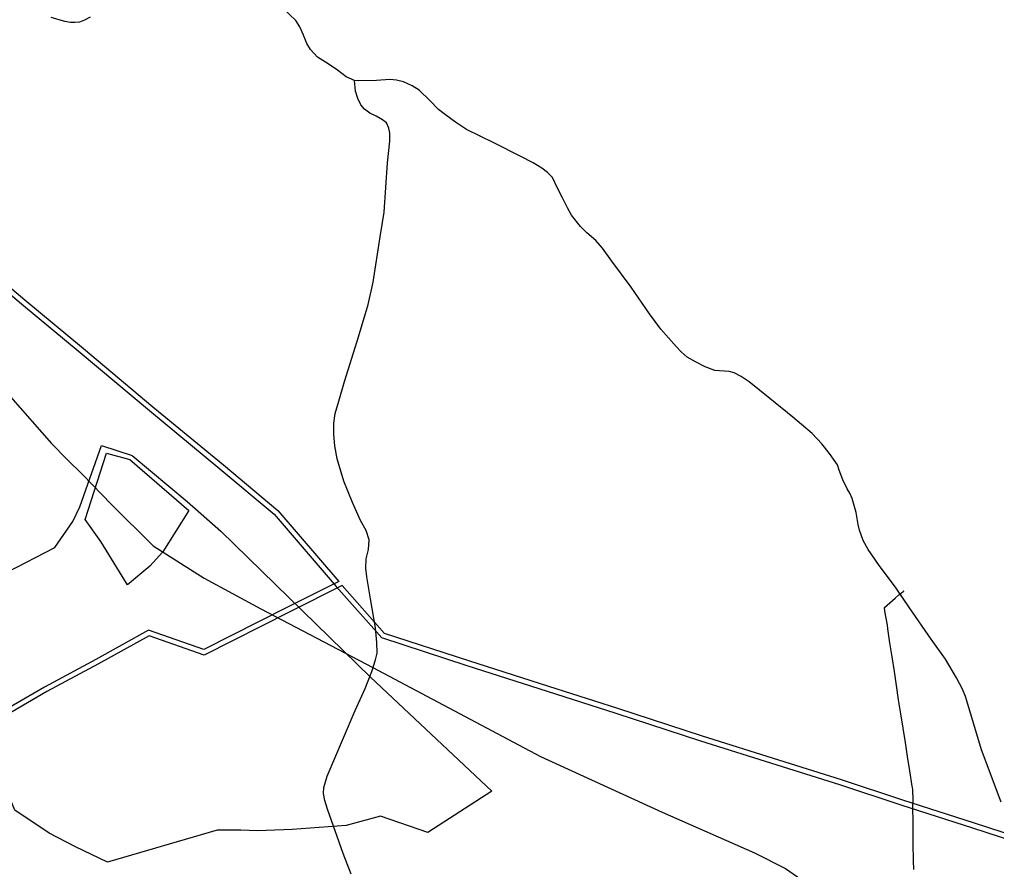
# Model space of a CAD drawing. Extents: x -789162 to -606354, y -1062736 to -945481.
# Drawn here: x -697741 to -694911, y -965223 to -962762 of the extents above; entities that cross this region are included whole.
import ezdxf

# ---------------------------------------------------------------- set-up
doc = ezdxf.new("R2010")
doc.units = 0
for name, color, linetype in [('_SIRSI VZTAHY_ELEKTRICKE VEDENI VN 110 kV S', 7, 'Continuous'), ('_SIRSI VZTAHY_OP vodnich zdroju II stupne', 7, 'Continuous'), ('_SIRSI VZTAHY_SILNICE I TRIDY_STAV', 7, 'Continuous'), ('_SIRSI VZTAHY_SILNICE III TRIDY_STAV', 7, 'Continuous'), ('_SIRSI VZTAHY_VTL PLYNOVOD', 7, 'Continuous')]:
    doc.layers.add(name, color=color, linetype=linetype)

msp = doc.modelspace()

# ---------------------------------------------------------------- linework, layer by layer
at = {"layer": '_SIRSI VZTAHY_ELEKTRICKE VEDENI VN 110 kV S'}
for points in [[(-700143, -962835.6), (-700143.1, -962835.6), (-700143.1, -962835.6), (-700143.1, -962835.4), (-700102.1, -962824.8), (-700029.9, -962818), (-699857.2, -962800.8), (-699630.9, -962778), (-699393.7, -962755), (-699179.4, -962733.8), (-698960.6, -962711.9), (-698759, -962691.8), (-698560.4, -962672.8), (-698426.7, -962839.2), (-698307.8, -962987.8), (-698194.8, -963130.6), (-698076.3, -963280.5), (-697901.3, -963425.9), (-697725.1, -963574), (-697555.3, -963714.2), (-697354.9, -963883.1), (-697150.6, -964051.6), (-696993.1, -964184), (-696816.6, -964389.3)], [(-698566.7, -962688.4), (-698438.2, -962848.9), (-698319.4, -962997.3), (-698206.6, -963139.9), (-698087.1, -963291), (-697910.8, -963437.5), (-697734.8, -963585.4), (-697564.9, -963725.7), (-697364.6, -963894.5), (-697160.4, -964063), (-697003.6, -964194.7), (-696823.7, -964403.8)], [(-696806.3, -964400.8), (-696958.2, -964477.2), (-697205.8, -964602.5), (-697365.9, -964546.1), (-697512.3, -964627.8), (-697661.8, -964708), (-697819.2, -964799.2)], [(-696816.6, -964389.3), (-696965, -964463.9), (-697207.2, -964586.1), (-697367.1, -964529.7), (-697519.5, -964614.6), (-697669, -964694.8), (-697819, -964782)], [(-694733.8, -965183.5), (-694979.9, -965103.5), (-695187.4, -965037.1), (-695364.6, -964978.1), (-695546.6, -964921.2), (-695767.4, -964851.2), (-696013, -964771.4), (-696212.2, -964707.3), (-696444.6, -964633.5), (-696691.9, -964552.6), (-696823.7, -964403.8)], [(-694729.3, -965169.2), (-694975.3, -965089.2), (-695182.8, -965022.8), (-695360, -964963.8), (-695542, -964907), (-695762.8, -964836.9), (-696008.4, -964757.1), (-696207.6, -964693), (-696439.8, -964619.3), (-696683.4, -964539.7), (-696806.3, -964400.8)]]:
    msp.add_lwpolyline(points, dxfattribs=at)
at = {"layer": '_SIRSI VZTAHY_OP vodnich zdroju II stupne'}
for points in [[(-697503.1, -963995), (-697414.3, -964024.6), (-697255.1, -964157.9), (-697157.8, -964243.6), (-696724.7, -964666.7), (-696373, -964996.1), (-696558.1, -965116.4), (-696695.1, -965068.3), (-696795, -965096), (-696951.6, -965107.2), (-697051.6, -965110.9), (-697099.7, -965109), (-697168.2, -965109), (-697486.5, -965201.5), (-697579, -965157.1), (-697654.9, -965118.3), (-697754.9, -965051.6), (-697956.6, -964568.8), (-697915.9, -964433.6), (-697638.3, -964291.1), (-697586.4, -964215.2), (-697566.1, -964172.7)], [(-697489.5, -964017.1), (-697421.6, -964035.8), (-697250.3, -964183.7), (-697326.3, -964303.6), (-697363.5, -964344.7), (-697428.6, -964398.9), (-697505, -964273.3), (-697550.4, -964209.9)]]:
    msp.add_lwpolyline(points, close=True, dxfattribs=at)
at = {"layer": '_SIRSI VZTAHY_SILNICE I TRIDY_STAV'}
msp.add_lwpolyline([(-697886.4, -963719.2), (-697648.6, -963990), (-697604.2, -964035.4), (-697557.4, -964080.2), (-697475.5, -964165.7), (-697354.1, -964286.3), (-697205.7, -964380), (-697042.1, -964468.1), (-696718.1, -964638.5), (-696231.7, -964895.9), (-695879.3, -965057.1), (-695611.8, -965174.5), (-695522.9, -965219.8), (-695465, -965260.3)], dxfattribs=at)
at = {"layer": '_SIRSI VZTAHY_SILNICE III TRIDY_STAV'}
for points in [[(-696771.1, -962938.8), (-696794.7, -962927.9), (-696820.1, -962908.1), (-696846.6, -962890.5), (-696878.1, -962870.9), (-696898, -962849.1), (-696908.9, -962831.4), (-696918.2, -962806.9), (-696929.2, -962783), (-696940.6, -962764.9), (-696958.7, -962746.9), (-696973.8, -962732.6), (-697002.5, -962713.3), (-697020.1, -962708.3), (-697037.7, -962708.7), (-697055.9, -962706.4), (-697073.8, -962698.4), (-697086.4, -962684.2), (-697097, -962669.5), (-697106.7, -962652.6)], [(-697536.1, -962755.5), (-697552.7, -962764), (-697567.4, -962769.1), (-697580.4, -962770.5), (-697593.3, -962770.8), (-697610.2, -962767.7), (-697649.5, -962756.2)], [(-694897.4, -965028.1), (-694954.5, -964876.2), (-694988.9, -964764), (-695001.3, -964722.4), (-695010.2, -964701.1), (-695026.8, -964668.4), (-695059.3, -964614.1), (-695100.2, -964556.4), (-695162.9, -964465), (-695202.2, -964408.9), (-695253.3, -964339.8), (-695283.1, -964297), (-695297.4, -964270.8), (-695307.7, -964240.1), (-695312, -964224.2), (-695318, -964189.8), (-695329.4, -964148.5), (-695336.5, -964133.1), (-695343.7, -964120.5), (-695356.1, -964095.1), (-695366.5, -964066.5), (-695371.9, -964051.2), (-695394.8, -964018.4), (-695416.9, -963990.1), (-695445.6, -963960.5), (-695501.6, -963913.6), (-695567.8, -963859.1), (-695627.3, -963811.5), (-695650.8, -963795.6), (-695670.9, -963785), (-695685.2, -963781.3), (-695727.4, -963777.9), (-695755.1, -963767.3), (-695781.3, -963754), (-695806.9, -963739.2), (-695824.7, -963724.1), (-695839.3, -963708.8), (-695883.4, -963658.3), (-695916.7, -963614.3), (-695969.6, -963536.7), (-696025.3, -963461.5), (-696052.5, -963423.6), (-696072.2, -963401.5), (-696098, -963379.7), (-696115.9, -963361.2), (-696141.9, -963328.6), (-696154.3, -963306.9), (-696168.6, -963278.6), (-696182.4, -963250), (-696197.7, -963219.7), (-696212, -963204.8), (-696228.4, -963192.6), (-696252.8, -963177), (-696288.6, -963158.3), (-696367.2, -963118.7), (-696446.1, -963080.6), (-696477.9, -963059.2), (-696511.3, -963035.4), (-696527.1, -963022.5), (-696552.6, -962996.4), (-696583.7, -962966.7), (-696603.6, -962953.7), (-696629, -962942.6), (-696648.9, -962937.3), (-696668.2, -962935.9), (-696706.8, -962938.1), (-696760.6, -962939.7), (-696771.1, -962938.8)], [(-696780.7, -965236.3), (-696803.9, -965176.4), (-696848.9, -965048.9), (-696856.8, -965023), (-696860.5, -965003.4), (-696859.5, -964985.3), (-696850, -964952.5), (-696802.9, -964841.9), (-696768.7, -964762.5), (-696740, -964698.7), (-696720.4, -964650), (-696709.5, -964616.2), (-696705, -964596.3), (-696706.4, -964566.1), (-696710.2, -964523.2), (-696724.4, -964439.6), (-696735.5, -964375.9), (-696738, -964350.4), (-696736.9, -964323.8), (-696730.2, -964296.4), (-696728.4, -964268.5), (-696736.7, -964241.2), (-696752.9, -964212.7), (-696777, -964160.5), (-696801.8, -964098.3), (-696821.1, -964033.8), (-696828, -963996.1), (-696830.3, -963963.7), (-696830.6, -963930.3), (-696827, -963902.8), (-696816.3, -963866.8), (-696799.4, -963810.5), (-696763.3, -963693.5), (-696739.2, -963613), (-696731.1, -963587), (-696717.1, -963522.2), (-696696, -963391.2), (-696684.7, -963319.7), (-696675.3, -963176.6), (-696668.5, -963113.7), (-696668.5, -963090.6), (-696671.2, -963076.7), (-696678.1, -963061.1), (-696689.4, -963052.6), (-696708.4, -963041.4), (-696726.8, -963033), (-696741.6, -963021.4), (-696752.6, -963008.5), (-696761.5, -962990.7), (-696768.2, -962969.8), (-696771.1, -962938.8)]]:
    msp.add_lwpolyline(points, dxfattribs=at)
at = {"layer": '_SIRSI VZTAHY_VTL PLYNOVOD'}
for points in [[(-695151.1, -965223.5), (-695151.7, -965196.9), (-695151.8, -965189.4), (-695152.2, -965156.9), (-695152.3, -965116.7), (-695152.7, -965086), (-695153.4, -965043.9), (-695153.1, -965023.3), (-695153.8, -964991.8), (-695154.4, -964985.9), (-695155.1, -964981.7), (-695162.6, -964937), (-695168.6, -964896.2), (-695175.1, -964855), (-695181.7, -964813.8), (-695188.2, -964772.1), (-695194.7, -964731.4), (-695200.9, -964690.8), (-695207.1, -964649.7), (-695213.9, -964607.4), (-695220.2, -964566.8), (-695226.3, -964525.8), (-695227.3, -964515.8), (-695234.7, -964475.1), (-695235.7, -964464.6), (-695220.2, -964451), (-695204.7, -964437.3), (-695193.9, -964428.1), (-695188.4, -964423.6), (-695186.1, -964421.9), (-695186.2, -964421.8), (-695181.7, -964418.5), (-695181.5, -964418.3)], [(-695180.9, -964417.9), (-695181.2, -964417.5), (-695181.4, -964417.6), (-695181.6, -964417.8), (-695181.8, -964417.9), (-695181.7, -964418), (-695181.5, -964418.3)], [(-695180.9, -964417.9), (-695181.1, -964418), (-695181.2, -964418.1), (-695181.5, -964418.3)], [(-695179.4, -964416.8), (-695179.6, -964416.9), (-695180.1, -964417.3), (-695180.2, -964417.3), (-695180.2, -964417.4), (-695180.7, -964417.7), (-695180.9, -964417.9)]]:
    msp.add_lwpolyline(points, dxfattribs=at)

doc.saveas('drawing.dxf')
